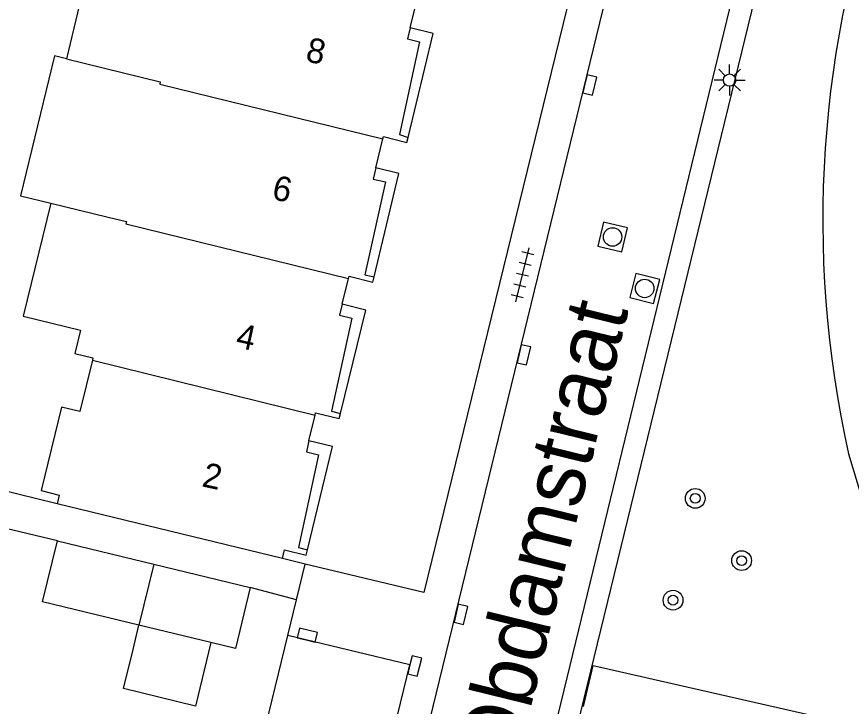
# Model space of a CAD drawing. Extents: x 125000 to 129004, y 397500 to 399008.
# Drawn here: x 127622.6 to 127656.44, y 398572.87 to 398600.83 of the extents above; entities that cross this region are included whole.
import ezdxf

# ---------------------------------------------------------------- set-up
doc = ezdxf.new("R2010")
doc.units = 0
for name, color, linetype in [('gg-afsc-erfafscheiding', 7, 'Continuous'), ('gg-afsc-hekwerk', 7, 'Continuous'), ('gg-afsc-muur', 7, 'Continuous'), ('gg-anno-huisnummerreeks BGT', 7, 'Continuous'), ('gg-anno-openbare ruimte label', 7, 'Continuous'), ('gg-bbg-bijgebouw', 7, 'Continuous'), ('gg-bbg-gedigitaliseerde bebouwing', 7, 'Continuous'), ('gg-bbg-hoofdgebouw', 7, 'Continuous'), ('gg-bbg-luifel en loopbrug', 7, 'Continuous'), ('gg-bbg-onder overbouw', 7, 'Continuous'), ('gg-bbg-pand overbouw', 7, 'Continuous'), ('gg-bbg-tussenscheiding', 7, 'Continuous'), ('gg-knt-onverhard', 7, 'Continuous'), ('gg-knt-verharding', 7, 'Continuous'), ('gt-grn-weggrens', 7, 'Continuous'), ('gt-symb-boom', 7, 'Continuous'), ('gt-symb-kolk', 7, 'Continuous'), ('gt-symb-lichtmast', 7, 'Continuous'), ('gt-symb-rioolschacht', 7, 'Continuous'), ('gt-symb-tegel verharding', 7, 'Continuous')]:
    doc.layers.add(name, color=color, linetype=linetype)

# ---------------------------------------------------------------- blocks, each defined once
blk = doc.blocks.new('gt0-KOLK')
at = {"layer": 'gt-symb-kolk'}
blk.add_lwpolyline([(0, 0), (0.375, 0), (0.375, 0.4), (-0.375, 0.4), (-0.375, 0), (0, 0)], dxfattribs=at)
blk = doc.blocks.new('gt0-LMAST')
at = {"layer": 'gt-symb-lichtmast'}
for p, q in [((-0.182, 0.173), (-0.447, 0.438)), ((-0.005, 0.246), (-0.005, 0.621)), ((0.172, 0.173), (0.437, 0.438)), ((-0.255, -0.004), (-0.63, -0.004)), ((-0.182, -0.181), (-0.447, -0.446)), ((-0.005, -0.254), (-0.005, -0.629)), ((0.437, -0.446), (0.172, -0.181)), ((0.245, -0.004), (0.62, -0.004))]:
    blk.add_line(p, q, dxfattribs=at)
blk.add_circle((-0.005, -0.004), 0.25, dxfattribs=at)
blk = doc.blocks.new('gt0-BOOM')
at = {"layer": 'gt-symb-boom'}
for radius in [0.4, 0.2]:
    blk.add_circle((0, 0), radius, dxfattribs=at)
blk = doc.blocks.new('gt0-RS')
at = {"layer": 'gt-symb-rioolschacht'}
blk.add_lwpolyline([(-0.5, -0.5), (0.5, -0.5), (0.5, 0.5), (-0.5, 0.5)], close=True, dxfattribs=at)
blk.add_circle((0, 0), 0.375, dxfattribs=at)
blk = doc.blocks.new('gt0-TEG1')
at = {"layer": 'gt-symb-tegel verharding'}
for p, q in [((-1.125, 0), (1.125, 0)), ((-0.9, -0.25), (-0.9, 0.25)), ((-0.45, -0.25), (-0.45, 0.25)), ((0, -0.25), (0, 0.25)), ((0.45, -0.25), (0.45, 0.25)), ((0.9, -0.25), (0.9, 0.25))]:
    blk.add_line(p, q, dxfattribs=at)

msp = doc.modelspace()

# ---------------------------------------------------------------- linework, layer by layer
at = {"layer": 'gg-afsc-erfafscheiding'}
msp.add_line((127624.247, 398579.58), (127620.96, 398580.375), dxfattribs=at)
at = {"layer": 'gg-afsc-hekwerk'}
msp.add_lwpolyline([(127645.574, 398572.861), (127645.978, 398574.526), (127659.914, 398571.356)], dxfattribs=at)
at = {"layer": 'gg-afsc-muur'}
for p, q in [((127624.236, 398581.086), (127613.718, 398583.655)), ((127633.946, 398577.191), (127632.061, 398577.684)), ((127633.595, 398575.745), (127633.946, 398577.191)), ((127631.466, 398566.984), (127633.595, 398575.745))]:
    msp.add_line(p, q, dxfattribs=at)
at = {"layer": 'gg-bbg-bijgebouw'}
for p, q in [((127624.247, 398579.58), (127628.154, 398578.632)), ((127628.154, 398578.632), (127632.061, 398577.684)), ((127630.473, 398575.461), (127627.557, 398576.166))]:
    msp.add_line(p, q, dxfattribs=at)
for points in [[(127627.557, 398576.166), (127623.651, 398577.111), (127624.247, 398579.58)], [(127632.061, 398577.684), (127631.467, 398575.22), (127630.473, 398575.461)]]:
    msp.add_lwpolyline(points, dxfattribs=at)
at = {"layer": 'gg-bbg-gedigitaliseerde bebouwing'}
msp.add_line((127625.93, 398604.56), (127624.613, 398599.123), dxfattribs=at)
for points in [[(127624.613, 398599.123), (127624.127, 398599.241), (127622.748, 398593.575), (127623.984, 398593.274)], [(127623.984, 398593.274), (127622.867, 398588.686), (127625.182, 398588.122)]]:
    msp.add_lwpolyline(points, dxfattribs=at)
at = {"layer": 'gg-bbg-hoofdgebouw'}
for p, q in [((127638.549, 398600.383), (127638.803, 398601.426)), ((127637.162, 398594.707), (127637.444, 398595.884)), ((127635.797, 398589.178), (127636.055, 398590.22)), ((127634.448, 398583.638), (127634.695, 398584.682)), ((127633.372, 398578.863), (127624.236, 398581.086))]:
    msp.add_line(p, q, dxfattribs=at)
for points in [[(127637.444, 398595.884), (127637.465, 398595.972), (127638.412, 398595.733), (127638.472, 398595.94)], [(127636.055, 398590.22), (127636.077, 398590.308), (127637.033, 398590.072), (127637.088, 398590.283)], [(127625.182, 398588.122), (127624.951, 398587.176), (127625.689, 398586.996), (127625.667, 398586.908)], [(127625.667, 398586.908), (127625.158, 398584.821), (127624.411, 398585.004), (127623.584, 398581.616), (127624.321, 398581.436), (127624.236, 398581.086)], [(127634.695, 398584.682), (127634.716, 398584.77), (127635.674, 398584.54), (127635.729, 398584.749)], [(127633.372, 398578.863), (127633.456, 398579.217), (127634.335, 398578.999), (127634.389, 398579.212)]]:
    msp.add_lwpolyline(points, dxfattribs=at)
at = {"layer": 'gg-bbg-luifel en loopbrug'}
msp.add_lwpolyline([(127630.473, 398575.461), (127629.845, 398572.883), (127626.93, 398573.592), (127627.315, 398575.171), (127627.557, 398576.166)], dxfattribs=at)
at = {"layer": 'gg-bbg-onder overbouw'}
for points in [[(127638.549, 398600.383), (127638.437, 398599.932), (127638.924, 398599.816), (127638.125, 398596.052), (127638.472, 398595.94)], [(127637.162, 398594.707), (127637.055, 398594.251), (127637.546, 398594.139), (127636.719, 398590.372), (127637.088, 398590.283)], [(127635.797, 398589.178), (127635.692, 398588.727), (127636.189, 398588.613), (127635.366, 398584.845), (127635.729, 398584.749)], [(127634.448, 398583.638), (127634.344, 398583.19), (127634.836, 398583.074), (127634.021, 398579.305), (127634.389, 398579.212)]]:
    msp.add_lwpolyline(points, dxfattribs=at)
at = {"layer": 'gg-bbg-pand overbouw'}
for points in [[(127638.472, 398595.94), (127639.487, 398600.144), (127638.549, 398600.383)], [(127637.088, 398590.283), (127638.097, 398594.48), (127637.162, 398594.707)], [(127635.729, 398584.749), (127636.753, 398588.936), (127635.797, 398589.178)], [(127634.389, 398579.212), (127635.397, 398583.406), (127634.448, 398583.638)]]:
    msp.add_lwpolyline(points, dxfattribs=at)
at = {"layer": 'gg-bbg-tussenscheiding'}
for p, q in [((127624.613, 398599.123), (127628.421, 398598.189)), ((127628.421, 398598.189), (127628.399, 398598.101)), ((127628.399, 398598.101), (127637.444, 398595.884)), ((127623.984, 398593.274), (127626.302, 398592.71)), ((127627.027, 398592.439), (127636.055, 398590.22)), ((127625.667, 398586.908), (127634.695, 398584.682)), ((127628.154, 398578.632), (127627.557, 398576.166))]:
    msp.add_line(p, q, dxfattribs=at)
msp.add_lwpolyline([(127626.302, 398592.71), (127627.049, 398592.527), (127627.027, 398592.439)], dxfattribs=at)
at = {"layer": 'gg-knt-onverhard'}
msp.add_line((127656.322, 398583.107), (127658.812, 398574.808), dxfattribs=at)
msp.add_arc((127698.877, 398592.57), 43.595, 159.7659, 192.5362, dxfattribs=at)
at = {"layer": 'gg-knt-verharding'}
for p, q in [((127645.088, 398571.078), (127657.346, 398621.335)), ((127639.851, 398553.201), (127656.271, 398620.741)), ((127634.299, 398578.64), (127633.372, 398578.863))]:
    msp.add_line(p, q, dxfattribs=at)
for points in [[(127650.55, 398624.251), (127639.105, 398577.482), (127634.299, 398578.64)], [(127634.998, 398554.348), (127635.625, 398556.814), (127637.892, 398566.319), (127651.413, 398621.823)], [(127629.376, 398558.372), (127634.323, 398557.227), (127638.541, 398574.554), (127633.595, 398575.745)]]:
    msp.add_lwpolyline(points, dxfattribs=at)
at = {"layer": 'gt-grn-weggrens'}
msp.add_line((127633.946, 398577.191), (127634.299, 398578.64), dxfattribs=at)

# ---------------------------------------------------------------- block references
at = {"layer": 'gt-symb-boom'}
for p in [(127650.11, 398581.303), (127651.992, 398578.779), (127649.211, 398577.175)]:
    msp.add_blockref('gt0-BOOM', p, dxfattribs=at)
at = {"layer": 'gt-symb-kolk'}
for p, rotation in [((127645.639, 398598.107), -103.41107184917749), ((127642.972, 398587.168), -103.41107185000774), ((127640.416, 398576.644), -103.41107184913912), ((127634.341, 398575.566), -13.535856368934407), ((127638.541, 398574.554), -103.70288996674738)]:
    msp.add_blockref('gt0-KOLK', p, dxfattribs=dict(at, rotation=rotation))
at = {"layer": 'gt-symb-lichtmast'}
msp.add_blockref('gt0-LMAST', (127651.509, 398598.267), dxfattribs=at)
at = {"layer": 'gt-symb-rioolschacht'}
for p, rotation in [((127646.759, 398591.902), -103.48012621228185), ((127648.061, 398589.815), -104.24474247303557)]:
    msp.add_blockref('gt0-RS', p, dxfattribs=dict(at, rotation=rotation))
at = {"layer": 'gt-symb-tegel verharding', "rotation": 76.22785456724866}
msp.add_blockref('gt0-TEG1', (127643.11, 398590.367), dxfattribs=at)

# ---------------------------------------------------------------- texts
at = {"layer": 'gg-anno-huisnummerreeks BGT'}
for s, rotation, p in [('8', 348, (127634.271, 398599.034)), ('6', 347.6, (127632.902, 398593.446)), ('4', 347.7, (127631.44, 398587.44)), ('2', 347.8, (127630.069, 398581.796))]:
    msp.add_text(s, height=1, rotation=rotation, dxfattribs=at).set_placement(p)
at = {"layer": 'gg-anno-openbare ruimte label'}
msp.add_text('Obdamstraat', height=2.5, rotation=76.2, dxfattribs=at).set_placement((127642.797, 398570.177))

doc.saveas('drawing.dxf')
